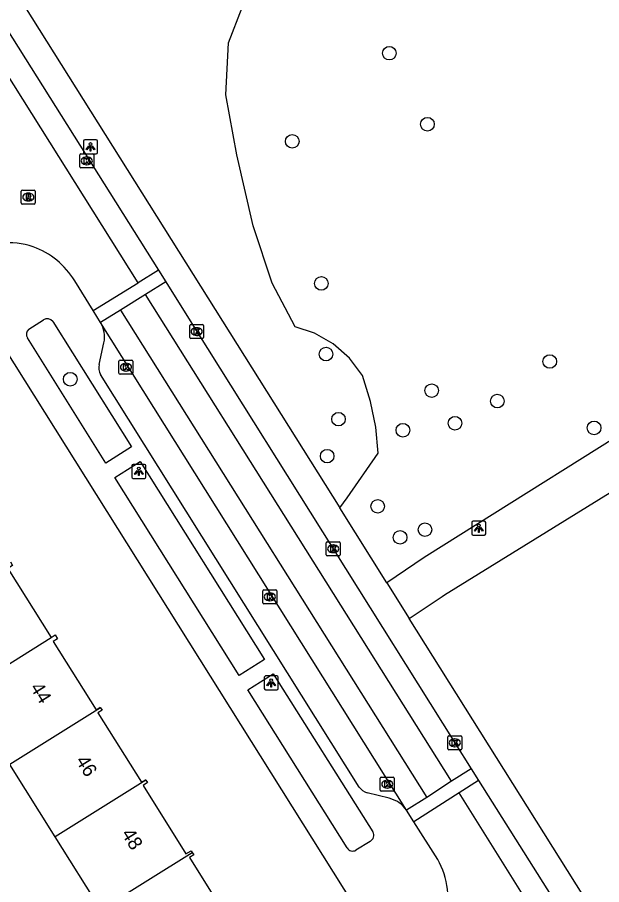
# Model space of a CAD drawing. Extents: x 160077 to 160945, y 386481 to 387498.
# Drawn here: x 160506.5 to 160548.5, y 386882.8 to 386945.2 of the extents above; entities that cross this region are included whole.
import ezdxf

# ---------------------------------------------------------------- set-up
doc = ezdxf.new("R2010")
doc.units = 0
for name, color, linetype in [('IMGEO_Boom', 7, 'Continuous'), ('IMGEO_Groenvoorziening', 7, 'Continuous'), ('IMGEO_Kolk', 7, 'Continuous'), ('IMGEO_Lichtpunt', 7, 'Continuous'), ('IMGEO_Pand', 7, 'Continuous'), ('IMGEO_Pand_nummerreeks', 7, 'Continuous'), ('IMGEO_Rijbaan_lokaal_gesloten', 7, 'Continuous'), ('IMGEO_Rijbaan_lokaal_open', 7, 'Continuous'), ('IMGEO_Rioolput', 7, 'Continuous'), ('IMGEO_Voetpad_open', 7, 'Continuous')]:
    doc.layers.add(name, color=color, linetype=linetype)

msp = doc.modelspace()

# ---------------------------------------------------------------- linework, layer by layer
at = {"layer": 'IMGEO_Boom'}
for centre in [(160533.211, 386942.664), (160535.949, 386937.552), (160526.228, 386936.323), (160528.323, 386926.1), (160528.658, 386921.016), (160544.747, 386920.485), (160510.269, 386919.211), (160536.256, 386918.39), (160540.976, 386917.636), (160529.555, 386916.335), (160537.932, 386916.044), (160534.189, 386915.541), (160547.932, 386915.709), (160528.742, 386913.677), (160532.373, 386910.066), (160533.986, 386907.833), (160535.774, 386908.387)]:
    msp.add_circle(centre, 0.489, dxfattribs=at)
at = {"layer": 'IMGEO_Groenvoorziening'}
msp.add_lwpolyline([(160529.657, 386909.949), (160530.187, 386910.687), (160532.408, 386913.897), (160532.234, 386915.762), (160531.866, 386917.6), (160531.279, 386919.467), (160530.351, 386920.723), (160529.182, 386921.758), (160527.823, 386922.528), (160526.439, 386922.976), (160524.799, 386926.114), (160523.425, 386930.24), (160522.247, 386935.349), (160521.461, 386939.672), (160521.658, 386943.406), (160522.639, 386945.96)], dxfattribs=at)
at = {"layer": 'IMGEO_Kolk'}
for p, q in [((160510.959, 386934.495), (160510.959, 386935.347)), ((160511.034, 386935.421), (160511.886, 386935.421)), ((160511.447, 386935.201), (160511.472, 386935.201)), ((160511.96, 386935.347), (160511.96, 386934.495)), ((160511.47, 386934.641), (160511.445, 386934.641)), ((160511.886, 386934.421), (160511.034, 386934.421)), ((160518.859, 386922.212), (160518.859, 386923.064)), ((160518.934, 386923.138), (160519.786, 386923.138)), ((160519.347, 386922.918), (160519.372, 386922.918)), ((160519.86, 386923.064), (160519.86, 386922.212)), ((160519.786, 386922.138), (160518.934, 386922.138)), ((160519.37, 386922.358), (160519.345, 386922.358)), ((160513.773, 386919.655), (160513.773, 386920.507)), ((160513.848, 386920.581), (160514.7, 386920.581)), ((160514.261, 386920.361), (160514.286, 386920.361)), ((160514.774, 386920.507), (160514.774, 386919.655)), ((160514.7, 386919.581), (160513.848, 386919.581)), ((160514.284, 386919.801), (160514.259, 386919.801)), ((160528.676, 386906.587), (160528.676, 386907.439)), ((160528.751, 386907.513), (160529.603, 386907.513)), ((160529.164, 386907.293), (160529.189, 386907.293)), ((160529.677, 386907.439), (160529.677, 386906.587)), ((160529.603, 386906.513), (160528.751, 386906.513)), ((160529.187, 386906.733), (160529.162, 386906.733)), ((160524.119, 386903.125), (160524.119, 386903.977)), ((160524.194, 386904.051), (160525.046, 386904.051)), ((160525.12, 386903.977), (160525.12, 386903.125)), ((160524.607, 386903.831), (160524.632, 386903.831)), ((160525.046, 386903.051), (160524.194, 386903.051)), ((160524.63, 386903.271), (160524.605, 386903.271)), ((160537.419, 386892.626), (160537.419, 386893.478)), ((160537.494, 386893.552), (160538.346, 386893.552)), ((160538.42, 386893.478), (160538.42, 386892.626)), ((160537.93, 386892.772), (160537.905, 386892.772)), ((160537.907, 386893.332), (160537.932, 386893.332)), ((160538.346, 386892.552), (160537.494, 386892.552)), ((160532.561, 386889.655), (160532.561, 386890.507)), ((160532.636, 386890.581), (160533.488, 386890.581)), ((160533.049, 386890.361), (160533.074, 386890.361)), ((160533.562, 386890.507), (160533.562, 386889.655)), ((160533.072, 386889.801), (160533.047, 386889.801)), ((160533.488, 386889.581), (160532.636, 386889.581))]:
    msp.add_line(p, q, dxfattribs=at)
for points in [[(160510.959, 386934.495), (160510.959, 386935.347)], [(160511.034, 386935.421), (160511.886, 386935.421)], [(160511.96, 386935.347), (160511.96, 386934.495)], [(160511.28, 386935.121), (160511.403, 386935.121), (160511.403, 386934.97), (160511.533, 386935.121), (160511.697, 386935.121), (160511.551, 386934.97), (160511.704, 386934.721), (160511.552, 386934.721), (160511.467, 386934.885), (160511.403, 386934.818), (160511.403, 386934.721), (160511.28, 386934.721), (160511.28, 386935.121)], [(160511.886, 386934.421), (160511.034, 386934.421)], [(160518.859, 386922.212), (160518.859, 386923.064)], [(160518.934, 386923.138), (160519.786, 386923.138)], [(160519.18, 386922.838), (160519.303, 386922.838), (160519.303, 386922.687), (160519.433, 386922.838), (160519.597, 386922.838), (160519.451, 386922.687), (160519.604, 386922.438), (160519.452, 386922.438), (160519.367, 386922.602), (160519.303, 386922.535), (160519.303, 386922.438), (160519.18, 386922.438), (160519.18, 386922.838)], [(160519.86, 386923.064), (160519.86, 386922.212)], [(160519.786, 386922.138), (160518.934, 386922.138)], [(160513.773, 386919.655), (160513.773, 386920.507)], [(160513.848, 386920.581), (160514.7, 386920.581)], [(160514.094, 386920.281), (160514.217, 386920.281), (160514.217, 386920.13), (160514.347, 386920.281), (160514.511, 386920.281), (160514.365, 386920.13), (160514.518, 386919.881), (160514.366, 386919.881), (160514.281, 386920.045), (160514.217, 386919.978), (160514.217, 386919.881), (160514.094, 386919.881), (160514.094, 386920.281)], [(160514.774, 386920.507), (160514.774, 386919.655)], [(160514.7, 386919.581), (160513.848, 386919.581)], [(160528.676, 386906.587), (160528.676, 386907.439)], [(160528.751, 386907.513), (160529.603, 386907.513)], [(160528.997, 386907.213), (160529.12, 386907.213), (160529.12, 386907.062), (160529.25, 386907.213), (160529.414, 386907.213), (160529.268, 386907.062), (160529.421, 386906.813), (160529.269, 386906.813), (160529.184, 386906.977), (160529.12, 386906.91), (160529.12, 386906.813), (160528.997, 386906.813), (160528.997, 386907.213)], [(160529.677, 386907.439), (160529.677, 386906.587)], [(160529.603, 386906.513), (160528.751, 386906.513)], [(160524.119, 386903.125), (160524.119, 386903.977)], [(160524.194, 386904.051), (160525.046, 386904.051)], [(160525.12, 386903.977), (160525.12, 386903.125)], [(160524.44, 386903.751), (160524.563, 386903.751), (160524.563, 386903.6), (160524.693, 386903.751), (160524.857, 386903.751), (160524.711, 386903.6), (160524.864, 386903.351), (160524.712, 386903.351), (160524.627, 386903.515), (160524.563, 386903.448), (160524.563, 386903.351), (160524.44, 386903.351), (160524.44, 386903.751)], [(160525.046, 386903.051), (160524.194, 386903.051)], [(160537.419, 386892.626), (160537.419, 386893.478)], [(160537.494, 386893.552), (160538.346, 386893.552)], [(160538.42, 386893.478), (160538.42, 386892.626)], [(160537.74, 386893.252), (160537.863, 386893.252), (160537.863, 386893.101), (160537.993, 386893.252), (160538.157, 386893.252), (160538.011, 386893.101), (160538.164, 386892.852), (160538.012, 386892.852), (160537.927, 386893.016), (160537.863, 386892.949), (160537.863, 386892.852), (160537.74, 386892.852), (160537.74, 386893.252)], [(160538.346, 386892.552), (160537.494, 386892.552)], [(160532.561, 386889.655), (160532.561, 386890.507)], [(160532.636, 386890.581), (160533.488, 386890.581)], [(160532.882, 386890.281), (160533.005, 386890.281), (160533.005, 386890.13), (160533.135, 386890.281), (160533.299, 386890.281), (160533.153, 386890.13), (160533.306, 386889.881), (160533.154, 386889.881), (160533.069, 386890.045), (160533.005, 386889.978), (160533.005, 386889.881), (160532.882, 386889.881), (160532.882, 386890.281)], [(160533.562, 386890.507), (160533.562, 386889.655)], [(160533.488, 386889.581), (160532.636, 386889.581)]]:
    msp.add_lwpolyline(points, dxfattribs=at)
for centre, start, end in [((160511.036, 386935.345), 91.55205, 178.44795), ((160511.036, 386935.345), 91.55205, 178.44795), ((160511.884, 386935.345), 1.55205, 88.44795), ((160511.884, 386935.345), 1.55205, 88.44795), ((160511.036, 386934.497), 181.55205, 268.44795), ((160511.036, 386934.497), 181.55205, 268.44795), ((160511.884, 386934.497), 271.55205, 358.44795), ((160511.884, 386934.497), 271.55205, 358.44795), ((160518.936, 386923.062), 91.55205, 178.44795), ((160518.936, 386923.062), 91.55205, 178.44795), ((160519.784, 386923.062), 1.55205, 88.44795), ((160519.784, 386923.062), 1.55205, 88.44795), ((160518.936, 386922.214), 181.55205, 268.44795), ((160518.936, 386922.214), 181.55205, 268.44795), ((160519.784, 386922.214), 271.55205, 358.44795), ((160519.784, 386922.214), 271.55205, 358.44795), ((160513.85, 386920.505), 91.55205, 178.44795), ((160513.85, 386920.505), 91.55205, 178.44795), ((160514.698, 386920.505), 1.55205, 88.44795), ((160514.698, 386920.505), 1.55205, 88.44795), ((160513.85, 386919.657), 181.55205, 268.44795), ((160513.85, 386919.657), 181.55205, 268.44795), ((160514.698, 386919.657), 271.55205, 358.44795), ((160514.698, 386919.657), 271.55205, 358.44795), ((160528.753, 386907.437), 91.55205, 178.44795), ((160528.753, 386907.437), 91.55205, 178.44795), ((160529.601, 386907.437), 1.55205, 88.44795), ((160529.601, 386907.437), 1.55205, 88.44795), ((160528.753, 386906.589), 181.55205, 268.44795), ((160528.753, 386906.589), 181.55205, 268.44795), ((160529.601, 386906.589), 271.55205, 358.44795), ((160529.601, 386906.589), 271.55205, 358.44795), ((160524.196, 386903.975), 91.55205, 178.44795), ((160524.196, 386903.975), 91.55205, 178.44795), ((160525.044, 386903.975), 1.55205, 88.44795), ((160525.044, 386903.975), 1.55205, 88.44795), ((160524.196, 386903.127), 181.55205, 268.44795), ((160524.196, 386903.127), 181.55205, 268.44795), ((160525.044, 386903.127), 271.55205, 358.44795), ((160525.044, 386903.127), 271.55205, 358.44795), ((160537.496, 386893.476), 91.55205, 178.44795), ((160537.496, 386893.476), 91.55205, 178.44795), ((160538.344, 386893.476), 1.55205, 88.44795), ((160538.344, 386893.476), 1.55205, 88.44795), ((160537.496, 386892.628), 181.55205, 268.44795), ((160537.496, 386892.628), 181.55205, 268.44795), ((160538.344, 386892.628), 271.55205, 358.44795), ((160538.344, 386892.628), 271.55205, 358.44795), ((160532.638, 386890.505), 91.55205, 178.44795), ((160532.638, 386890.505), 91.55205, 178.44795), ((160533.486, 386890.505), 1.55205, 88.44795), ((160533.486, 386890.505), 1.55205, 88.44795), ((160532.638, 386889.657), 181.55205, 268.44795), ((160532.638, 386889.657), 181.55205, 268.44795), ((160533.486, 386889.657), 271.55205, 358.44795), ((160533.486, 386889.657), 271.55205, 358.44795)]:
    msp.add_arc(centre, 0.0765, start, end, dxfattribs=at)
for centre, major_axis, ratio, start_param, end_param in [((160511.446, 386934.921), (-0.387, 0.002), 0.722429, 4.712389, 7.853982), ((160511.471, 386934.921), (-0.39, 0.002), 0.717154, 1.570796, 4.712389), ((160519.346, 386922.638), (-0.387, 0.002), 0.722429, 4.712389, 7.853982), ((160519.371, 386922.638), (-0.39, 0.002), 0.717154, 1.570796, 4.712389), ((160514.26, 386920.081), (-0.387, 0.002), 0.722429, 4.712389, 7.853982), ((160514.285, 386920.081), (-0.39, 0.002), 0.717154, 1.570796, 4.712389), ((160529.163, 386907.013), (-0.387, 0.002), 0.722429, 4.712389, 7.853982), ((160529.188, 386907.013), (-0.39, 0.002), 0.717154, 1.570796, 4.712389), ((160524.606, 386903.551), (-0.387, 0.002), 0.722429, 4.712389, 7.853982), ((160524.631, 386903.551), (-0.39, 0.002), 0.717154, 1.570796, 4.712389), ((160537.906, 386893.052), (-0.387, 0.002), 0.722429, 4.712389, 7.853982), ((160537.931, 386893.052), (-0.39, 0.002), 0.717154, 1.570796, 4.712389), ((160533.048, 386890.081), (-0.387, 0.002), 0.722429, 4.712389, 7.853982), ((160533.073, 386890.081), (-0.39, 0.002), 0.717154, 1.570796, 4.712389)]:
    msp.add_ellipse(centre, major_axis=major_axis, ratio=ratio, start_param=start_param, end_param=end_param, dxfattribs=at)
at = {"layer": 'IMGEO_Lichtpunt'}
for p, q in [((160512.131, 386936.429), (160511.323, 386936.429)), ((160512.131, 386936.429), (160511.323, 386936.429)), ((160511.229, 386936.334), (160511.229, 386935.527)), ((160511.229, 386936.334), (160511.229, 386935.527)), ((160512.225, 386935.527), (160512.225, 386936.334)), ((160512.225, 386935.527), (160512.225, 386936.334)), ((160511.323, 386935.433), (160512.131, 386935.433)), ((160511.323, 386935.433), (160512.131, 386935.433)), ((160514.705, 386912.98), (160514.705, 386912.173)), ((160514.705, 386912.98), (160514.705, 386912.173)), ((160515.607, 386913.075), (160514.799, 386913.075)), ((160515.607, 386913.075), (160514.799, 386913.075)), ((160515.701, 386912.173), (160515.701, 386912.98)), ((160515.701, 386912.173), (160515.701, 386912.98)), ((160514.799, 386912.079), (160515.607, 386912.079)), ((160514.799, 386912.079), (160515.607, 386912.079)), ((160540.044, 386908.991), (160539.236, 386908.991)), ((160540.044, 386908.991), (160539.236, 386908.991)), ((160539.142, 386908.896), (160539.142, 386908.089)), ((160539.142, 386908.896), (160539.142, 386908.089)), ((160540.138, 386908.089), (160540.138, 386908.896)), ((160540.138, 386908.089), (160540.138, 386908.896)), ((160539.236, 386907.995), (160540.044, 386907.995)), ((160539.236, 386907.995), (160540.044, 386907.995)), ((160524.223, 386897.768), (160524.223, 386896.961)), ((160524.223, 386897.768), (160524.223, 386896.961)), ((160525.125, 386897.863), (160524.317, 386897.863)), ((160525.125, 386897.863), (160524.317, 386897.863)), ((160525.219, 386896.961), (160525.219, 386897.768)), ((160525.219, 386896.961), (160525.219, 386897.768)), ((160524.317, 386896.867), (160525.125, 386896.867)), ((160524.317, 386896.867), (160525.125, 386896.867))]:
    msp.add_line(p, q, dxfattribs=at)
for points in [[(160511.603, 386935.998), (160511.642, 386935.97), (160511.454, 386935.708), (160511.416, 386935.735), (160511.603, 386935.998)], [(160511.705, 386935.95), (160511.752, 386935.95), (160511.752, 386935.628), (160511.705, 386935.628), (160511.705, 386935.95)], [(160511.815, 386935.97), (160511.853, 386935.997), (160512.04, 386935.735), (160512.001, 386935.707), (160511.815, 386935.97)], [(160515.079, 386912.644), (160515.118, 386912.616), (160514.93, 386912.354), (160514.892, 386912.381), (160515.079, 386912.644)], [(160515.181, 386912.596), (160515.228, 386912.596), (160515.228, 386912.274), (160515.181, 386912.274), (160515.181, 386912.596)], [(160515.291, 386912.616), (160515.329, 386912.643), (160515.516, 386912.381), (160515.477, 386912.353), (160515.291, 386912.616)], [(160539.516, 386908.56), (160539.555, 386908.532), (160539.367, 386908.27), (160539.329, 386908.297), (160539.516, 386908.56)], [(160539.618, 386908.512), (160539.665, 386908.512), (160539.665, 386908.19), (160539.618, 386908.19), (160539.618, 386908.512)], [(160539.728, 386908.532), (160539.766, 386908.559), (160539.953, 386908.297), (160539.914, 386908.269), (160539.728, 386908.532)], [(160524.597, 386897.432), (160524.636, 386897.404), (160524.448, 386897.142), (160524.41, 386897.169), (160524.597, 386897.432)], [(160524.699, 386897.384), (160524.746, 386897.384), (160524.746, 386897.062), (160524.699, 386897.062), (160524.699, 386897.384)], [(160524.809, 386897.404), (160524.847, 386897.431), (160525.034, 386897.169), (160524.995, 386897.141), (160524.809, 386897.404)]]:
    msp.add_lwpolyline(points, dxfattribs=at)
for centre in [(160511.728, 386936.132), (160515.204, 386912.778), (160539.641, 386908.694), (160524.722, 386897.566)]:
    msp.add_circle(centre, 0.0994, dxfattribs=at)
for centre, start, end in [((160511.323, 386936.334), 90, 180), ((160511.323, 386936.334), 90, 180), ((160512.131, 386936.334), 0, 90), ((160512.131, 386936.334), 0, 90), ((160511.323, 386935.527), 180, 270), ((160511.323, 386935.527), 180, 270), ((160512.131, 386935.527), 270, 0), ((160512.131, 386935.527), 270, 360), ((160514.799, 386912.98), 90, 180), ((160514.799, 386912.98), 90, 180), ((160515.607, 386912.98), 0, 90), ((160515.607, 386912.98), 0, 90), ((160514.799, 386912.173), 180, 270), ((160514.799, 386912.173), 180, 270), ((160515.607, 386912.173), 270, 0), ((160515.607, 386912.173), 270, 360), ((160539.236, 386908.896), 90, 180), ((160539.236, 386908.896), 90, 180), ((160540.044, 386908.896), 0, 90), ((160540.044, 386908.896), 0, 90), ((160539.236, 386908.089), 180, 270), ((160539.236, 386908.089), 180, 270), ((160540.044, 386908.089), 270, 0), ((160540.044, 386908.089), 270, 360), ((160524.317, 386897.768), 90, 180), ((160524.317, 386897.768), 90, 180), ((160525.125, 386897.768), 0, 90), ((160525.125, 386897.768), 0, 90), ((160524.317, 386896.961), 180, 270), ((160524.317, 386896.961), 180, 270), ((160525.125, 386896.961), 270, 0), ((160525.125, 386896.961), 270, 360)]:
    msp.add_arc(centre, 0.0946, start, end, dxfattribs=at)
at = {"layer": 'IMGEO_Pand'}
for points in [[(160505.973, 386906.067), (160506.129, 386905.818), (160505.787, 386905.604), (160508.899, 386900.63)], [(160502.659, 386896.725), (160508.899, 386900.63)], [(160508.899, 386900.63), (160509.188, 386900.811), (160509.357, 386900.541), (160509.04, 386900.343), (160512.122, 386895.417), (160512.427, 386895.608), (160512.444, 386895.581)], [(160512.444, 386895.581), (160505.926, 386891.503)], [(160512.444, 386895.581), (160512.562, 386895.392), (160512.265, 386895.206), (160515.389, 386890.213), (160515.685, 386890.398), (160515.71, 386890.358)], [(160509.194, 386886.281), (160505.926, 386891.503)], [(160515.71, 386890.358), (160509.194, 386886.281)], [(160515.71, 386890.358), (160515.815, 386890.19), (160515.502, 386889.994), (160518.59, 386885.058), (160518.964, 386885.292), (160519.038, 386885.173)], [(160512.462, 386881.058), (160509.194, 386886.281)], [(160519.038, 386885.173), (160519.148, 386884.997), (160518.838, 386884.803), (160521.87, 386879.957), (160522.198, 386880.162), (160522.386, 386879.862), (160515.528, 386875.571), (160515.38, 386875.809), (160515.643, 386875.973), (160512.462, 386881.058)], [(160512.462, 386881.058), (160519.038, 386885.173)]]:
    msp.add_lwpolyline(points, dxfattribs=at)
at = {"layer": 'IMGEO_Rijbaan_lokaal_gesloten'}
for points in [[(160505.706, 386944.383), (160516.604, 386927.056)], [(160515.144, 386926.155), (160504.252, 386943.491)], [(160516.604, 386927.056), (160515.144, 386926.155)], [(160516.604, 386927.056), (160517.146, 386926.21)], [(160511.906, 386924.16), (160515.144, 386926.155)], [(160517.146, 386926.21), (160515.684, 386925.299)], [(160517.146, 386926.21), (160519.36, 386922.638), (160529.177, 386907.013), (160537.92, 386893.052), (160539.088, 386891.188)], [(160515.684, 386925.299), (160513.875, 386924.185)], [(160537.681, 386890.3), (160515.684, 386925.299)], [(160512.455, 386923.297), (160511.906, 386924.16)], [(160513.875, 386924.185), (160512.455, 386923.297)], [(160513.875, 386924.185), (160535.897, 386889.127)], [(160534.452, 386888.198), (160512.455, 386923.297)], [(160539.088, 386891.188), (160537.681, 386890.3)], [(160539.088, 386891.188), (160539.631, 386890.344)], [(160537.681, 386890.3), (160535.897, 386889.127)], [(160539.631, 386890.344), (160538.221, 386889.455)], [(160539.631, 386890.344), (160545.529, 386880.983)], [(160535.897, 386889.127), (160534.452, 386888.198)], [(160538.221, 386889.455), (160534.983, 386887.359)], [(160544.704, 386879.095), (160538.221, 386889.455)], [(160534.983, 386887.359), (160534.452, 386888.198)]]:
    msp.add_lwpolyline(points, dxfattribs=at)
at = {"layer": 'IMGEO_Rijbaan_lokaal_open'}
for points in [[(160511.906, 386924.16), (160510.59, 386926.291)], [(160536.687, 386884.668), (160534.983, 386887.359)]]:
    msp.add_lwpolyline(points, dxfattribs=at)
for centre, radius, start, end in [((160505.87, 386923.661), 5.363, 71.12831, 121.64332), ((160505.625, 386923.272), 5.81, 31.30095, 70.08053), ((160531.736, 386881.842), 5.701, 298.1565, 29.71964)]:
    msp.add_arc(centre, radius, start, end, dxfattribs=at)
at = {"layer": 'IMGEO_Rioolput'}
for p, q in [((160506.752, 386931.889), (160506.752, 386932.741)), ((160506.827, 386932.815), (160507.679, 386932.815)), ((160507.753, 386932.741), (160507.753, 386931.889)), ((160507.263, 386932.035), (160507.238, 386932.035)), ((160507.24, 386932.595), (160507.265, 386932.595)), ((160507.679, 386931.815), (160506.827, 386931.815))]:
    msp.add_line(p, q, dxfattribs=at)
for points in [[(160506.752, 386931.889), (160506.752, 386932.741)], [(160506.827, 386932.815), (160507.679, 386932.815)], [(160507.753, 386932.741), (160507.753, 386931.889)], [(160507.341, 386932.513), (160507.089, 386932.515), (160507.089, 386932.115)], [(160507.089, 386932.115), (160507.213, 386932.115), (160507.213, 386932.277), (160507.224, 386932.277)], [(160507.267, 386932.434), (160507.213, 386932.434), (160507.213, 386932.353)], [(160507.213, 386932.353), (160507.265, 386932.353)], [(160507.271, 386932.248), (160507.342, 386932.115), (160507.482, 386932.115), (160507.417, 386932.241)], [(160507.679, 386931.815), (160506.827, 386931.815)]]:
    msp.add_lwpolyline(points, dxfattribs=at)
for centre, radius, start, end in [((160506.829, 386932.739), 0.0765, 91.55205, 178.44795), ((160506.829, 386932.739), 0.0765, 91.55205, 178.44795), ((160507.677, 386932.739), 0.0765, 1.55205, 88.44795), ((160507.677, 386932.739), 0.0765, 1.55205, 88.44795), ((160507.223, 386932.224), 0.0533, 26.02933, 88.69889), ((160507.249, 386932.542), 0.19, 274.7715, 282.96867), ((160507.273, 386932.338), 0.0964, 77.00612, 93.18647), ((160507.287, 386932.395), 0.0378, 276.66336, 79.67722), ((160507.34, 386932.403), 0.109, 350.36119, 89.41601), ((160507.338, 386932.403), 0.112, 277.58423, 350.98172), ((160507.322, 386932.188), 0.108, 29.51342, 73.79051), ((160506.829, 386931.891), 0.0765, 181.55205, 268.44795), ((160506.829, 386931.891), 0.0765, 181.55205, 268.44795), ((160507.677, 386931.891), 0.0765, 271.55205, 358.44795), ((160507.677, 386931.891), 0.0765, 271.55205, 358.44795)]:
    msp.add_arc(centre, radius, start, end, dxfattribs=at)
for centre, major_axis, ratio, start_param, end_param in [((160507.239, 386932.315), (-0.387, 0.002), 0.722429, 4.712389, 7.853982), ((160507.264, 386932.315), (-0.39, 0.002), 0.717154, 1.570796, 4.712389)]:
    msp.add_ellipse(centre, major_axis=major_axis, ratio=ratio, start_param=start_param, end_param=end_param, dxfattribs=at)
at = {"layer": 'IMGEO_Voetpad_open'}
for points in [[(160464.986, 387012.914), (160478.482, 386991.392), (160529.657, 386909.949)], [(160507.283, 386922.813), (160508.345, 386923.479)], [(160509.008, 386923.358), (160514.677, 386914.342), (160512.837, 386913.164)], [(160512.837, 386913.164), (160507.189, 386922.177)], [(160532.134, 386879.053), (160505.491, 386921.537), (160503.979, 386920.59)], [(160512.34, 386920.271), (160512.696, 386921.828)], [(160531.046, 386889.873), (160512.45, 386919.549)], [(160554.436, 386918.133), (160535.71, 386906.377), (160533.036, 386904.571)], [(160534.632, 386902), (160537.015, 386903.584), (160537.176, 386903.694), (160552.36, 386913.066), (160556.247, 386913.76)], [(160522.415, 386897.901), (160513.475, 386912.133), (160515.296, 386913.303), (160524.245, 386899.047), (160522.415, 386897.901)], [(160533.036, 386904.571), (160529.657, 386909.949)], [(160533.036, 386904.571), (160534.632, 386902)], [(160547.661, 386882.13), (160547.196, 386882), (160534.632, 386902)], [(160530.174, 386885.504), (160523.039, 386896.876), (160524.868, 386898.021), (160532.028, 386886.639)], [(160533.196, 386889.06), (160531.608, 386889.452)], [(160531.833, 386885.964), (160530.806, 386885.332)]]:
    msp.add_lwpolyline(points, dxfattribs=at)
for centre, radius, start, end in [((160508.612, 386923.064), 0.493, 36.54953, 122.76474), ((160510.583, 386922.236), 2.152, 349.07777, 29.55581), ((160507.635, 386922.436), 0.516, 133.04213, 210.14311), ((160513.342, 386920.054), 1.026, 167.80535, 209.51996), ((160531.936, 386890.476), 1.075, 214.0966, 252.22888), ((160532.735, 386887.042), 2.07, 33.94373, 77.13221), ((160531.609, 386886.394), 0.485, 297.49883, 30.27433), ((160530.573, 386885.723), 0.455, 208.74302, 300.80812)]:
    msp.add_arc(centre, radius, start, end, dxfattribs=at)

# ---------------------------------------------------------------- texts
at = {"layer": 'IMGEO_Pand_nummerreeks'}
for s, rotation, p in [('44', 301.9651, (160507.35, 386897.03)), ('46', 301.9651, (160510.632, 386891.77)), ('48', 301.96346, (160513.916, 386886.508))]:
    msp.add_text(s, height=1, rotation=rotation, dxfattribs=at).set_placement(p)

doc.saveas('drawing.dxf')
